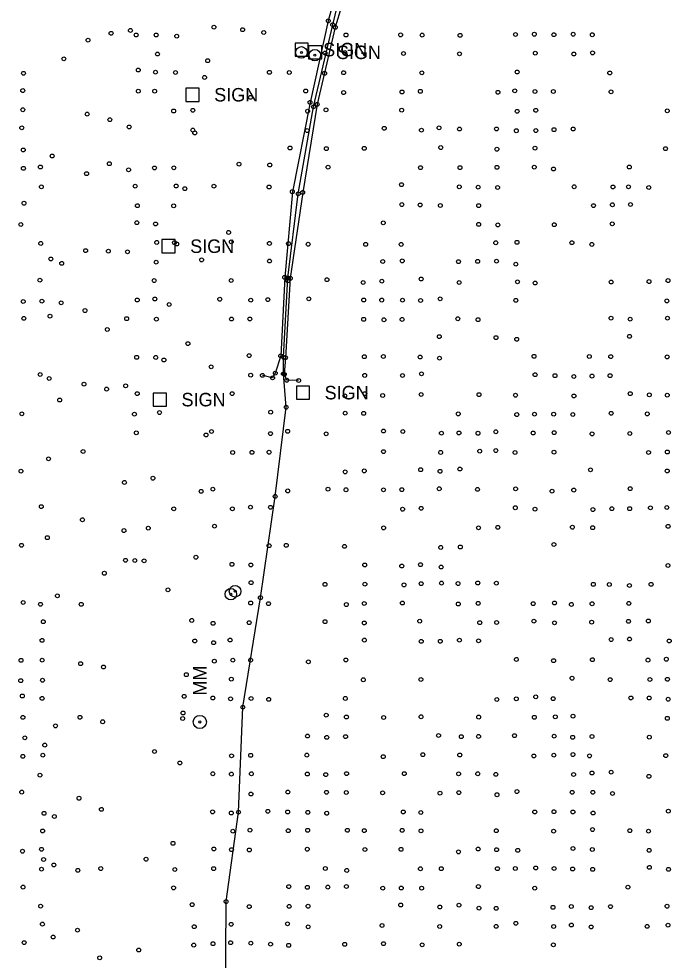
# Model space of a CAD drawing. Extents: x 20503438 to 20508873, y 7964251 to 7984667.
# Drawn here: x 20506665.9 to 20507004.5, y 7968993.7 to 7969482.5 of the extents above; entities that cross this region are included whole.
import ezdxf

# ---------------------------------------------------------------- set-up
doc = ezdxf.new("R2010")
doc.units = 0
for name, color, linetype in [('SurBreakLine', 7, 'Continuous'), ('SurDrainageArrowDown', 7, 'Continuous'), ('SurRoadPoints', 7, 'Continuous'), ('SurSurveyPoints', 7, 'Continuous')]:
    doc.layers.add(name, color=color, linetype=linetype)

msp = doc.modelspace()

# ---------------------------------------------------------------- linework, layer by layer
at = {"layer": 'SurBreakLine'}
for points in [[(20506832.21, 7969502.12), (20506826.5, 7969481.38), (20506817.03, 7969439.08), (20506807.84, 7969392.71), (20506803.9, 7969348.26), (20506801.82, 7969307.45), (20506798.99, 7969298.5), (20506797.59, 7969296.08)], [(20506836.64, 7969499.73), (20506830.12, 7969478.04), (20506820.71, 7969438.07), (20506813.24, 7969392.36), (20506806.77, 7969347.73), (20506804.25, 7969306.53), (20506803.64, 7969297.91), (20506804.98, 7969294.82)], [(20506797.59, 7969296.08), (20506792.31, 7969297.35)], [(20506811.12, 7969294.68), (20506804.98, 7969294.82)]]:
    msp.add_lwpolyline(points, dxfattribs=at)
at = {"layer": 'SurDrainageArrowDown'}
msp.add_lwpolyline([(20506773.07, 7968969.37), (20506773.46, 7969024.17), (20506779.9, 7969070.59), (20506782.14, 7969125.1), (20506791.28, 7969181.93), (20506798.94, 7969234.53), (20506804.62, 7969280.81), (20506803.22, 7969298.15), (20506803.26, 7969306.77), (20506805.44, 7969347.93), (20506810.9, 7969391.61), (20506818.85, 7969436.74), (20506828.82, 7969479.38), (20506833.81, 7969500.36)], dxfattribs=at)
at = {"layer": 'SurRoadPoints'}
for points in [[(20506812.66, 7969463.04), (20506812.66, 7969463.04), (20506816.09, 7969463.04), (20506816.09, 7969469.9), (20506809.23, 7969469.9), (20506809.23, 7969463.04), (20506812.66, 7969463.04)], [(20506819.74, 7969461.62), (20506819.74, 7969461.62), (20506823.17, 7969461.62), (20506823.17, 7969468.48), (20506816.31, 7969468.48), (20506816.31, 7969461.62), (20506819.74, 7969461.62)], [(20506756.07, 7969439.61), (20506756.07, 7969439.61), (20506759.5, 7969439.61), (20506759.5, 7969446.47), (20506752.64, 7969446.47), (20506752.64, 7969439.61), (20506756.07, 7969439.61)], [(20506743.6, 7969360.98), (20506743.6, 7969360.98), (20506747.03, 7969360.98), (20506747.03, 7969367.84), (20506740.17, 7969367.84), (20506740.17, 7969360.98), (20506743.6, 7969360.98)], [(20506813.39, 7969284.96), (20506813.39, 7969284.96), (20506816.82, 7969284.96), (20506816.82, 7969291.82), (20506809.96, 7969291.82), (20506809.96, 7969284.96), (20506813.39, 7969284.96)], [(20506739.12, 7969281.34), (20506739.12, 7969281.34), (20506742.54, 7969281.34), (20506742.54, 7969288.19), (20506735.69, 7969288.19), (20506735.69, 7969281.34), (20506739.11, 7969281.34)]]:
    msp.add_lwpolyline(points, dxfattribs=at)
for centre, radius in [((20506812.53, 7969465), 3), ((20506812.53, 7969465), 0.5), ((20506819.55, 7969463.59), 3), ((20506819.55, 7969463.59), 0.5), ((20506775.94, 7969183.75), 3), ((20506778.11, 7969185.26), 3), ((20506775.94, 7969183.75), 0.5), ((20506778.11, 7969185.26), 0.5), ((20506759.83, 7969117.41), 3.43), ((20506759.83, 7969117.41), 0.571)]:
    msp.add_circle(centre, radius, dxfattribs=at)
at = {"layer": 'SurSurveyPoints'}
for centre in [(20506826.5, 7969481.38), (20506723.81, 7969476.43), (20506767.14, 7969478.13), (20506782.03, 7969476.8), (20506828.82, 7969479.38), (20506830.12, 7969478.04), (20506701.8, 7969471.4), (20506713.77, 7969474.95), (20506726.76, 7969474.07), (20506737.14, 7969474.07), (20506747.82, 7969473.44), (20506793, 7969475.34), (20506835.7, 7969474.06), (20506864.04, 7969474.11), (20506875.21, 7969474.01), (20506894.91, 7969473.87), (20506923.68, 7969474.34), (20506933.46, 7969474.45), (20506943.6, 7969474.2), (20506953.61, 7969474.45), (20506963.53, 7969474.19), (20506689.25, 7969461.68), (20506737.86, 7969464.17), (20506824.84, 7969464.68), (20506835.05, 7969464.96), (20506865.54, 7969464.46), (20506894.61, 7969464.29), (20506933.94, 7969464.62), (20506953.97, 7969464.18), (20506963.67, 7969464.76), (20506763.88, 7969460.71), (20506668.31, 7969454.19), (20506727.89, 7969455.86), (20506736.83, 7969454.76), (20506747.19, 7969454.57), (20506762.29, 7969452.03), (20506795.94, 7969454.68), (20506806.25, 7969454.57), (20506824.6, 7969454.15), (20506834.46, 7969454.48), (20506875.06, 7969454.43), (20506924.51, 7969454.84), (20506972.6, 7969454.36), (20506667.92, 7969445.2), (20506727.9, 7969444.92), (20506736.38, 7969444.89), (20506814.79, 7969444.98), (20506834.45, 7969444.16), (20506864.75, 7969444.48), (20506874.29, 7969444.81), (20506914.55, 7969444.32), (20506923.29, 7969445.06), (20506933.77, 7969444.71), (20506943.31, 7969444.75), (20506973.27, 7969444.55), (20506786.1, 7969441.66), (20506817.03, 7969439.08), (20506820.71, 7969438.07), (20506667.96, 7969435.25), (20506701.35, 7969433), (20506746.25, 7969434.59), (20506756.19, 7969434.97), (20506815.77, 7969434.48), (20506818.85, 7969436.74), (20506825.3, 7969435.21), (20506864.59, 7969435.02), (20506924.52, 7969434.45), (20506934.19, 7969434.98), (20507002.45, 7969434.69), (20506713.12, 7969430.07), (20506667.4, 7969425.84), (20506723.14, 7969426.31), (20506756.21, 7969424.69), (20506757.2, 7969423.22), (20506815.57, 7969424.44), (20506855.55, 7969425.63), (20506874.85, 7969424.65), (20506883.98, 7969425.89), (20506894.58, 7969425.24), (20506913.79, 7969425.29), (20506924.1, 7969424.35), (20506934.25, 7969424.43), (20506943.65, 7969424.91), (20506953.58, 7969425.25), (20506668.19, 7969414.37), (20506806.65, 7969415.39), (20506825.5, 7969415.07), (20506845.17, 7969415.21), (20506884.87, 7969415.61), (20506914.03, 7969414.75), (20506933.79, 7969415.33), (20507001.55, 7969415.04), (20506683.2, 7969411.24), (20506668.27, 7969404.83), (20506677.08, 7969405.52), (20506712.84, 7969407.23), (20506722.85, 7969404.03), (20506736.31, 7969405.04), (20506746.31, 7969405.12), (20506780.15, 7969406.98), (20506796.13, 7969406.58), (20506826.39, 7969405.42), (20506874.35, 7969405.17), (20506894.85, 7969405.21), (20506914.05, 7969405.35), (20506933.42, 7969405.45), (20506943.4, 7969404.5), (20506982.75, 7969405.5), (20506701.05, 7969402.08), (20506677.58, 7969395.24), (20506726.24, 7969395.56), (20506747.57, 7969395.66), (20506752.03, 7969394.27), (20506767.13, 7969395.55), (20506795.77, 7969395.14), (20506864.51, 7969396.35), (20506894.5, 7969395.21), (20506904.32, 7969395.04), (20506914.38, 7969394.9), (20506954.12, 7969395.27), (20506974.24, 7969395.16), (20506982.33, 7969395.26), (20506992.84, 7969394.86), (20506807.84, 7969392.71), (20506810.9, 7969391.61), (20506813.24, 7969392.36), (20506668.55, 7969386.72), (20506727.41, 7969385.43), (20506746.25, 7969385.35), (20506864.68, 7969386.02), (20506874.16, 7969385.82), (20506884.67, 7969385.53), (20506904.54, 7969385.47), (20506964.13, 7969385.47), (20506973.96, 7969385.92), (20506983.37, 7969386.04), (20506666.92, 7969375.67), (20506727.14, 7969376.61), (20506736.85, 7969375.96), (20506855.04, 7969376.54), (20506904.56, 7969375.73), (20506914.48, 7969375.46), (20506943.81, 7969375.56), (20506973.89, 7969376.02), (20506774.77, 7969371.56), (20506677.27, 7969365.85), (20506737.45, 7969366.37), (20506746.66, 7969366.25), (20506747.82, 7969365.54), (20506776.14, 7969366.67), (20506795.95, 7969365.86), (20506805.83, 7969365.72), (20506816.08, 7969365.42), (20506845.91, 7969365.35), (20506864.33, 7969365.34), (20506913.42, 7969366.19), (20506924.44, 7969366.42), (20506952.95, 7969366.23), (20506963.3, 7969365.34), (20506700.54, 7969362.13), (20506712.37, 7969361.85), (20506722.3, 7969361.49), (20506682.51, 7969357.79), (20506688.13, 7969355.5), (20506737.17, 7969356.15), (20506760.75, 7969357.29), (20506795.97, 7969356.71), (20506854.78, 7969356.47), (20506864.89, 7969356.78), (20506894.1, 7969356.38), (20506904.03, 7969356.53), (20506913.81, 7969356.62), (20506923.84, 7969355.11), (20506676.82, 7969346.79), (20506736.15, 7969346.57), (20506776.11, 7969346.59), (20506803.9, 7969348.26), (20506805.44, 7969347.93), (20506805.57, 7969346.49), (20506806.77, 7969347.73), (20506825.8, 7969347), (20506844.63, 7969345.56), (20506854.31, 7969346.27), (20506874.68, 7969347.38), (20506894.42, 7969345.56), (20506924.71, 7969345.91), (20506933.86, 7969345.27), (20506973.33, 7969345.81), (20506993, 7969346.04), (20507002.85, 7969346.56), (20506668.17, 7969335.68), (20506677.85, 7969335.87), (20506687.88, 7969334.99), (20506727.34, 7969336.49), (20506736.47, 7969337), (20506770.17, 7969336.88), (20506786.26, 7969336.4), (20506795.14, 7969336.69), (20506816.43, 7969337.07), (20506844.89, 7969336.47), (20506854.23, 7969336.44), (20506865.01, 7969336.38), (20506874.41, 7969336.21), (20506884.57, 7969337.11), (20506923.87, 7969336.32), (20507002.23, 7969336), (20506700.21, 7969330.99), (20506743.92, 7969334.12), (20506668.47, 7969326.94), (20506682.07, 7969328.1), (20506721.86, 7969326.78), (20506737.29, 7969326.54), (20506776.28, 7969326.6), (20506785.8, 7969326.65), (20506844.85, 7969326.44), (20506855.4, 7969326.22), (20506864.81, 7969326.4), (20506893.75, 7969326.75), (20506904.23, 7969326.28), (20506973.26, 7969327.03), (20506983.16, 7969326.52), (20507002.58, 7969327.07), (20506711.78, 7969321.14), (20506884.11, 7969317.47), (20506913.55, 7969316.95), (20506924.31, 7969316.08), (20506982.87, 7969317.61), (20506753.64, 7969313.83), (20506727.04, 7969306.72), (20506736.95, 7969306.66), (20506741.18, 7969305.34), (20506785.41, 7969307.6), (20506801.82, 7969307.45), (20506803.26, 7969306.77), (20506804.25, 7969306.53), (20506845.2, 7969307.03), (20506855.1, 7969307.13), (20506874.2, 7969306.86), (20506884.2, 7969306.28), (20506933.3, 7969307.23), (20506961.99, 7969307.15), (20506973.12, 7969307.08), (20507002.37, 7969306.93), (20506765.74, 7969301.81), (20506676.98, 7969297.78), (20506681.63, 7969295.7), (20506786.22, 7969297.44), (20506792.31, 7969297.35), (20506797.59, 7969296.08), (20506798.99, 7969298.5), (20506803.22, 7969298.15), (20506803.64, 7969297.91), (20506845.4, 7969297.33), (20506865.04, 7969297.28), (20506874.91, 7969298.14), (20506933.84, 7969297.68), (20506944.17, 7969297.19), (20506953.95, 7969296.78), (20506963.39, 7969296.97), (20506972.76, 7969297.19), (20506699.71, 7969292.79), (20506721.32, 7969291.9), (20506804.98, 7969294.82), (20506811.12, 7969294.68), (20506711.45, 7969290.23), (20506727.34, 7969287.87), (20506776.63, 7969287.88), (20506835.09, 7969286.72), (20506845.45, 7969287.87), (20506854.73, 7969286.88), (20506874.72, 7969287.39), (20506904.72, 7969287.35), (20506923.68, 7969287.04), (20506953.98, 7969286.67), (20506983.22, 7969287.86), (20506993.14, 7969287.27), (20507002.46, 7969287.07), (20506687.08, 7969284.53), (20506804.62, 7969280.81), (20506667.45, 7969277.38), (20506725.87, 7969277.22), (20506738.88, 7969278.04), (20506796.6, 7969278.25), (20506835.29, 7969277.72), (20506844.87, 7969277.62), (20506893.96, 7969277.34), (20506924.33, 7969276.99), (20506933.55, 7969277.22), (20506943.49, 7969277.23), (20506953.45, 7969277.05), (20506973.33, 7969277.67), (20506992.08, 7969277.34), (20506726.86, 7969267.49), (20506763.06, 7969266.42), (20506765.87, 7969268.21), (20506796.48, 7969267.11), (20506805.41, 7969268.32), (20506825.42, 7969266.97), (20506855.17, 7969268.44), (20506865.17, 7969268.24), (20506885.23, 7969267.36), (20506894.32, 7969267.47), (20506904.22, 7969267.3), (20506913.45, 7969268.08), (20506932.83, 7969267.42), (20506943.75, 7969267.61), (20506963.42, 7969266.96), (20506983.02, 7969267.18), (20507003.06, 7969267.7), (20506699.23, 7969257.85), (20506776.88, 7969257.32), (20506786.88, 7969257.36), (20506795.77, 7969257.45), (20506855.14, 7969257.77), (20506884.82, 7969257.34), (20506905.09, 7969258), (20506913.47, 7969258.31), (20506923.44, 7969257.28), (20506943.64, 7969257.47), (20506992.74, 7969257.3), (20507002.48, 7969257.57), (20506681.29, 7969254.02), (20506666.99, 7969247.63), (20506835.27, 7969247.23), (20506845.19, 7969247.76), (20506874.44, 7969248.38), (20506884.51, 7969247.55), (20506894.81, 7969248.72), (20506962.59, 7969248.31), (20507002.43, 7969247.72), (20506720.68, 7969241.77), (20506735.49, 7969243.95), (20506760.49, 7969237.14), (20506766.58, 7969238.27), (20506805.44, 7969237.36), (20506826.36, 7969238.25), (20506835.68, 7969237.96), (20506855.16, 7969237.92), (20506864.65, 7969238.01), (20506884.09, 7969238.48), (20506903.96, 7969238.17), (20506923.74, 7969238.42), (20506942.65, 7969237.23), (20506953.91, 7969237.8), (20506983.18, 7969238.52), (20506798.94, 7969234.53), (20506677.53, 7969229.22), (20506746.3, 7969228.05), (20506776.72, 7969228.09), (20506786.12, 7969228.95), (20506796.5, 7969228.87), (20506865.07, 7969227.85), (20506874.69, 7969228.36), (20506923.58, 7969228.63), (20506933.79, 7969227.88), (20506963.85, 7969227.68), (20506973.66, 7969228.13), (20506982.94, 7969228.14), (20506993.71, 7969228.6), (20507002.19, 7969228.77), (20506698.88, 7969222.39), (20506733.07, 7969218.01), (20506767.46, 7969219.06), (20506855.22, 7969218.16), (20506904.47, 7969218.22), (20506914.51, 7969218.46), (20506953.19, 7969218.51), (20506963.72, 7969218.27), (20507002.88, 7969218.99), (20506680.67, 7969213.08), (20506720.44, 7969216.77), (20506667.24, 7969209.14), (20506795.78, 7969208.91), (20506804.68, 7969209.1), (20506834.93, 7969208.57), (20506884.86, 7969208.03), (20506895.05, 7969208.24), (20506943.6, 7969209.53), (20506757.8, 7969202.94), (20506721.27, 7969201.36), (20506726.08, 7969201.22), (20506730.9, 7969201.09), (20506730.9, 7969201.09), (20506776.49, 7969199.24), (20506786.32, 7969198.92), (20506845.42, 7969198.92), (20506864.64, 7969198.36), (20506874.36, 7969199.08), (20506885.06, 7969197.83), (20507002.8, 7969198.63), (20506710.26, 7969194.62), (20506786.44, 7969189.73), (20506824.78, 7969188.84), (20506845.5, 7969188.95), (20506865.81, 7969188.57), (20506874.72, 7969189.22), (20506885.27, 7969189.51), (20506893.86, 7969189.26), (20506904.09, 7969189.57), (20506913.75, 7969189.46), (20506964.06, 7969188.87), (20506972.37, 7969188.76), (20506982.8, 7969188.24), (20506994.05, 7969188.86), (20506685.89, 7969182.91), (20506743.28, 7969186.01), (20506668.11, 7969179.45), (20506677.14, 7969178.52), (20506698.27, 7969178.48), (20506786.21, 7969179.17), (20506791.28, 7969181.93), (20506795.49, 7969178.83), (20506835.87, 7969178.36), (20506845.16, 7969178.92), (20506864.95, 7969179.14), (20506893.98, 7969178.65), (20506904.3, 7969179.01), (20506932.83, 7969178.84), (20506943.94, 7969179.19), (20506952.67, 7969178.44), (20506963.42, 7969178.79), (20506982.52, 7969178.97), (20506678.57, 7969169.46), (20506755.63, 7969170.13), (20506766.7, 7969168.63), (20506785.42, 7969168.96), (20506824.81, 7969169.48), (20506845.18, 7969168.81), (20506873.95, 7969169.74), (20506905.12, 7969168.96), (20506913.86, 7969169.03), (20506933.22, 7969169.72), (20506943.92, 7969168.9), (20506963.2, 7969169.24), (20506982.34, 7969169.66), (20506992.65, 7969169.82), (20506677.93, 7969159.77), (20506757.2, 7969159.47), (20506766.98, 7969158.56), (20506775.53, 7969159.94), (20506845.24, 7969159.92), (20506874.75, 7969159.25), (20506884.62, 7969159.3), (20506894.57, 7969159.91), (20506904.51, 7969159.55), (20506973.3, 7969160.19), (20506982.83, 7969160.46), (20507003.47, 7969159.48), (20506667.03, 7969149.4), (20506678, 7969149.5), (20506767.36, 7969148.98), (20506776.94, 7969149.47), (20506786.19, 7969149.53), (20506816.17, 7969148.65), (20506835.63, 7969149.6), (20506924.12, 7969149.88), (20506943.44, 7969149.24), (20506963.58, 7969149.74), (20506992.44, 7969149.54), (20507001.97, 7969149.98), (20506697.94, 7969147.68), (20506709.82, 7969145.94), (20506666.88, 7969138.85), (20506678.14, 7969139.07), (20506752.81, 7969141.98), (20506776.17, 7969139.64), (20506844.69, 7969139.32), (20506874.57, 7969139.46), (20506953.02, 7969140.11), (20506972.8, 7969139.39), (20506993.43, 7969139.47), (20507002.52, 7969139.58), (20506667.71, 7969130.88), (20506677.95, 7969129.65), (20506751.68, 7969130.72), (20506766.58, 7969129.85), (20506775.79, 7969129.44), (20506786.44, 7969129.58), (20506795.58, 7969129.13), (20506835.36, 7969129.64), (20506914.01, 7969129.09), (20506924.09, 7969129.44), (20506934.16, 7969130.47), (20506943.21, 7969129.52), (20506983.58, 7969129.89), (20506993.04, 7969129.86), (20507002.89, 7969129.22), (20506782.14, 7969125.1), (20506668, 7969119.8), (20506697.6, 7969119.84), (20506751.12, 7969122.07), (20506825.44, 7969120.94), (20506835.91, 7969119.99), (20506855.24, 7969119.76), (20506874.64, 7969120.12), (20506904.56, 7969119.95), (20506933.44, 7969119.84), (20506944.34, 7969120.05), (20506953.51, 7969120.4), (20507002.48, 7969119.29), (20506684.94, 7969115.37), (20506709.4, 7969117.52), (20506750.93, 7969119.19), (20506815.74, 7969110.1), (20506835.48, 7969109.82), (20506883.74, 7969110.36), (20506895.54, 7969109.79), (20506904.5, 7969109.91), (20506923.18, 7969110.3), (20506943.73, 7969110.06), (20506953.33, 7969109.46), (20506963.38, 7969109.84), (20506993.13, 7969109.55), (20506669, 7969109.15), (20506679.34, 7969105.4), (20506825.7, 7969109.41), (20506678.31, 7969100.15), (20506736.3, 7969102.11), (20506776.3, 7969099.83), (20506786.22, 7969100.09), (20506815.36, 7969100.21), (20506875.56, 7969100.44), (20506894.74, 7969100.25), (20506933.2, 7969099.78), (20506943.59, 7969100.17), (20506953.48, 7969100.49), (20506962.07, 7969099.79), (20507001.66, 7969099.94), (20506667.94, 7969099.57), (20506749.42, 7969096.13), (20506855.02, 7969099.39), (20506766.55, 7969090.52), (20506776.21, 7969090.35), (20506786.59, 7969090.53), (20506815.62, 7969090.38), (20506825.18, 7969090.08), (20506835.99, 7969090.61), (20506865.95, 7969090.59), (20506894.15, 7969090.46), (20506904.08, 7969090.53), (20506913.46, 7969090.19), (20506953.82, 7969090.13), (20506963.34, 7969090.91), (20506973.32, 7969091.37), (20506676.84, 7969089.79), (20506992.91, 7969089.19), (20506667.39, 7969081.01), (20506805.49, 7969081.02), (20506825.6, 7969080.91), (20506835.84, 7969080.78), (20506854.71, 7969080.6), (20506884.49, 7969080.44), (20506894.24, 7969080.74), (20506924.43, 7969081.28), (20506953.1, 7969080.92), (20506963.8, 7969080.9), (20506973.99, 7969080.27), (20506697.1, 7969077.81), (20506786.36, 7969079.98), (20506914.07, 7969079.63), (20506708.73, 7969072.04), (20506766.44, 7969070.72), (20506779.9, 7969070.59), (20506795.12, 7969071.04), (20506805.41, 7969070.71), (20506815.89, 7969070.5), (20506865.43, 7969070.7), (20506874.52, 7969070.41), (20506933.66, 7969070.71), (20506943.62, 7969070.82), (20506953.47, 7969070.71), (20507003.01, 7969071.12), (20506678.98, 7969069.99), (20506684.34, 7969068.31), (20506776.15, 7969070.14), (20506825.69, 7969070.02), (20506963.94, 7969070.13), (20506678.23, 7969060.83), (20506776.98, 7969060.73), (20506785.85, 7969061.23), (20506805.72, 7969060.96), (20506815.81, 7969061.17), (20506836.41, 7969061.17), (20506845.19, 7969061.01), (20506864.83, 7969061.15), (20506874.61, 7969060.9), (20506913.7, 7969060.95), (20506943.45, 7969060.71), (20506963.63, 7969061.55), (20506983.04, 7969060.97), (20506992.68, 7969060.71), (20506677.66, 7969051.32), (20506745.9, 7969054.41), (20506767.07, 7969051.48), (20506776.28, 7969051.12), (20506785.52, 7969050.96), (20506815.59, 7969051.34), (20506845.5, 7969051.22), (20506864.26, 7969051.28), (20506904.31, 7969051.44), (20506913.87, 7969051.09), (20506953.48, 7969051.75), (20506963.55, 7969051.18), (20506667.81, 7969050.3), (20506678.73, 7969046.03), (20506731.91, 7969046.15), (20506894.08, 7969049.95), (20506924.84, 7969050.78), (20506993.02, 7969050.76), (20506684.07, 7969043.19), (20506708.4, 7969041.3), (20506767, 7969041.27), (20506824.98, 7969041.32), (20506874.32, 7969041.2), (20506885.14, 7969041.24), (20506914.29, 7969041.26), (20506923.57, 7969041.32), (20506934.16, 7969041.62), (20506943.71, 7969041.36), (20506953.31, 7969041.07), (20506993.17, 7969041.93), (20506677.66, 7969041.01), (20506696.49, 7969040.4), (20506746.88, 7969040.8), (20506836.09, 7969040.34), (20506963.71, 7969040.88), (20507003.06, 7969040.92), (20506668.07, 7969031.68), (20506746.19, 7969031.27), (20506805.99, 7969031.94), (20506815.64, 7969031.55), (20506826.28, 7969031.68), (20506835.91, 7969032), (20506904.42, 7969031.95), (20506982.02, 7969031.64), (20506854.77, 7969031.14), (20506864.38, 7969031.2), (20506874.96, 7969031.14), (20506933.66, 7969031.14), (20506677.18, 7969021.8), (20506755.82, 7969022.57), (20506773.46, 7969024.17), (20506785.47, 7969021.55), (20506806.22, 7969021.67), (20506816.01, 7969021.75), (20506864.1, 7969022.38), (20506894.32, 7969022.28), (20506952.64, 7969021.62), (20506973.01, 7969021.55), (20507002.33, 7969021.75), (20506884.37, 7969021.35), (20506904.69, 7969020.72), (20506913.62, 7969020.67), (20506943.13, 7969021.17), (20506962.94, 7969021), (20506678.12, 7969012.48), (20506776.08, 7969012.37), (20506805.35, 7969012.61), (20506854.41, 7969011.77), (20506923.84, 7969012.91), (20506952.67, 7969011.97), (20507002.84, 7969011.92), (20506696.36, 7969009.32), (20506756.92, 7969011.11), (20506816.06, 7969011.08), (20506884.34, 7969011.23), (20506913.61, 7969011.29), (20506943.47, 7969011.25), (20506962.95, 7969011), (20506992.01, 7969011.3), (20506668.64, 7969002.86), (20506683.73, 7969005.76), (20506766.66, 7969002.3), (20506775.8, 7969002.82), (20506786.3, 7969002.55), (20506796.54, 7969002.05), (20506835.02, 7969001.96), (20506855.17, 7969002.31), (20506894.49, 7969002.03), (20506728.11, 7968999.01), (20506756.67, 7969001.58), (20506805.94, 7969001.46), (20506875.24, 7969001.72), (20506943.33, 7969001.7), (20506707.84, 7968994.97)]:
    msp.add_circle(centre, 1, dxfattribs=at)

# ---------------------------------------------------------------- texts
at = {"layer": 'SurRoadPoints'}
for s, rotation, p in [('SIGN', 360, (20506823.87, 7969462.97)), ('SIGN', 360, (20506830.95, 7969461.55)), ('SIGN', 360, (20506767.28, 7969439.54)), ('SIGN', 360, (20506754.81, 7969360.91)), ('SIGN', 360, (20506824.6, 7969284.89)), ('SIGN', 360, (20506750.32, 7969281.26)), ('MM', 90, (20506763.33, 7969131.12))]:
    msp.add_text(s, height=6.995, rotation=rotation, dxfattribs=at).set_placement(p)

doc.saveas('drawing.dxf')
